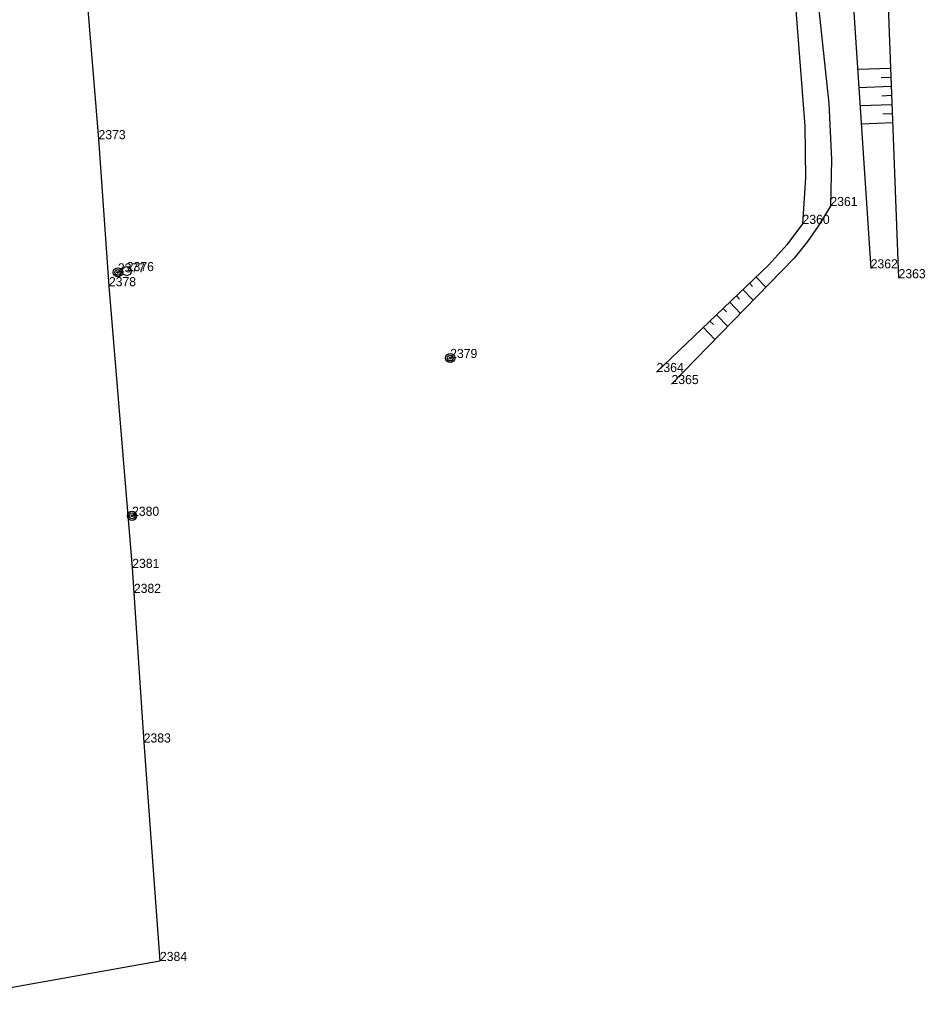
# Model space of a CAD drawing. Extents: x -559180 to -551373, y -1076947 to -1072071.
# Drawn here: x -553636.4 to -553586.8, y -1076293.9 to -1076239.4 of the extents above; entities that cross this region are included whole.
import ezdxf

# ---------------------------------------------------------------- set-up
doc = ezdxf.new("R2010")
doc.units = 0
for name, color, linetype in [('12_PLOTY', 7, 'Continuous'), ('1_VODA_ZN', 7, 'Continuous'), ('20_EL_ZN', 7, 'Continuous'), ('26_SRAFY', 7, 'Continuous'), ('27_HRANA_PATA', 7, 'Continuous'), ('28_VODA', 7, 'Continuous'), ('32', 7, 'Continuous'), ('3_BODY', 7, 'Continuous')]:
    doc.layers.add(name, color=color, linetype=linetype)

# ---------------------------------------------------------------- blocks, each defined once
blk = doc.blocks.new('SV')
at = {"layer": '1_VODA_ZN'}
blk.add_circle((0, 0), 0.25, dxfattribs=at)
blk = doc.blocks.new('OSV')
at = {"layer": '1_VODA_ZN'}
for radius in [0.25, 0.158, 0.05]:
    blk.add_circle((0, 0), radius, dxfattribs=at)
blk = doc.blocks.new('SLB')
at = {"layer": '20_EL_ZN'}
for radius in [0.25, 0.158, 0.05]:
    blk.add_circle((0, 0), radius, dxfattribs=at)
blk = doc.blocks.new('POINT_DISPLAY')
blk.add_line((0, 0), (0, 0))

msp = doc.modelspace()

# ---------------------------------------------------------------- linework, layer by layer
at = {"layer": '12_PLOTY'}
for p, q in [((-553633.11, -1076233.99), (-553632.13, -1076245.91)), ((-553632.13, -1076245.91), (-553631.56, -1076253.98)), ((-553631.56, -1076253.98), (-553630.28, -1076269.44)), ((-553630.28, -1076269.44), (-553630.19, -1076270.81)), ((-553630.19, -1076270.81), (-553629.65, -1076279.02)), ((-553629.65, -1076279.02), (-553628.76, -1076291.01)), ((-553628.76, -1076291.01), (-553644.68, -1076293.87))]:
    msp.add_line(p, q, dxfattribs=at)
at = {"layer": '26_SRAFY'}
for p, q in [((-553590.464, -1076242.073), (-553588.667, -1076242.004)), ((-553589.182, -1076242.524), (-553588.647, -1076242.503)), ((-553590.399, -1076243.072), (-553588.628, -1076243.003)), ((-553589.136, -1076243.523), (-553588.609, -1076243.503)), ((-553590.333, -1076244.07), (-553588.589, -1076244.002)), ((-553589.089, -1076244.522), (-553588.57, -1076244.502)), ((-553590.268, -1076245.068), (-553588.551, -1076245.002)), ((-553595.505, -1076254.034), (-553596.039, -1076253.474)), ((-553596.203, -1076254.751), (-553596.763, -1076254.165)), ((-553596.237, -1076253.991), (-553596.401, -1076253.82)), ((-553596.953, -1076254.69), (-553597.124, -1076254.51)), ((-553597.668, -1076255.389), (-553597.847, -1076255.201)), ((-553596.901, -1076255.468), (-553597.486, -1076254.856)), ((-553597.599, -1076256.185), (-553598.209, -1076255.546)), ((-553598.297, -1076256.902), (-553598.932, -1076256.237)), ((-553598.384, -1076256.087), (-553598.57, -1076255.892))]:
    msp.add_line(p, q, dxfattribs=at)
at = {"layer": '27_HRANA_PATA'}
msp.add_line((-553589.54, -1076219.45), (-553588.22, -1076253.54), dxfattribs=at)
for points in [[(-553595.36, -1076219.49), (-553593.357, -1076245.196), (-553593.328, -1076248.024), (-553593.49, -1076250.56)], [(-553593.49, -1076250.56), (-553594.354, -1076251.704), (-553595.345, -1076252.811), (-553601.5, -1076258.69)]]:
    msp.add_lwpolyline(points, dxfattribs=at)
at = {"layer": '28_VODA'}
msp.add_line((-553591.99, -1076218.71), (-553589.75, -1076253), dxfattribs=at)
for points in [[(-553594.64, -1076219.6), (-553592.045, -1076243.943), (-553591.899, -1076247.032), (-553591.96, -1076249.58)], [(-553591.96, -1076249.58), (-553592.634, -1076250.684), (-553593.211, -1076251.521), (-553593.946, -1076252.432), (-553600.68, -1076259.35)]]:
    msp.add_lwpolyline(points, dxfattribs=at)
at = {"layer": '32'}
msp.add_line((-553600.47, -1076259.228), (-553600.47, -1076259.134), dxfattribs=at)

# ---------------------------------------------------------------- block references
at = {"layer": '1_VODA_ZN'}
for name, p in [('POINT_DISPLAY', (-553632.13, -1076245.91)), ('POINT_DISPLAY', (-553591.96, -1076249.58)), ('POINT_DISPLAY', (-553593.49, -1076250.56)), ('OSV', (-553631.07, -1076253.22)), ('SV', (-553630.58, -1076253.15)), ('POINT_DISPLAY', (-553589.75, -1076253)), ('POINT_DISPLAY', (-553631.07, -1076253.22)), ('POINT_DISPLAY', (-553630.58, -1076253.15)), ('POINT_DISPLAY', (-553588.22, -1076253.54)), ('POINT_DISPLAY', (-553631.56, -1076253.98)), ('POINT_DISPLAY', (-553612.83, -1076257.92)), ('POINT_DISPLAY', (-553601.5, -1076258.69)), ('POINT_DISPLAY', (-553600.68, -1076259.35)), ('POINT_DISPLAY', (-553630.29, -1076266.58)), ('POINT_DISPLAY', (-553630.28, -1076269.44)), ('POINT_DISPLAY', (-553630.19, -1076270.81)), ('POINT_DISPLAY', (-553629.65, -1076279.02)), ('POINT_DISPLAY', (-553628.76, -1076291.01))]:
    msp.add_blockref(name, p, dxfattribs=at)
at = {"layer": '20_EL_ZN'}
for p in [(-553612.83, -1076257.92), (-553630.29, -1076266.58)]:
    msp.add_blockref('SLB', p, dxfattribs=at)

# ---------------------------------------------------------------- texts
at = {"layer": '3_BODY'}
for s, p in [('2373', (-553632.13, -1076245.91)), ('2361', (-553591.96, -1076249.58)), ('2360', (-553593.49, -1076250.56)), ('2362', (-553589.75, -1076253)), ('2377', (-553631.07, -1076253.22)), ('2376', (-553630.58, -1076253.15)), ('2363', (-553588.22, -1076253.54)), ('2378', (-553631.56, -1076253.98)), ('2379', (-553612.83, -1076257.92)), ('2364', (-553601.5, -1076258.69)), ('2365', (-553600.68, -1076259.35)), ('2380', (-553630.29, -1076266.58)), ('2381', (-553630.28, -1076269.44)), ('2382', (-553630.19, -1076270.81)), ('2383', (-553629.65, -1076279.02)), ('2384', (-553628.76, -1076291.01))]:
    msp.add_text(s, height=0.5, dxfattribs=at).set_placement(p)

doc.saveas('drawing.dxf')
